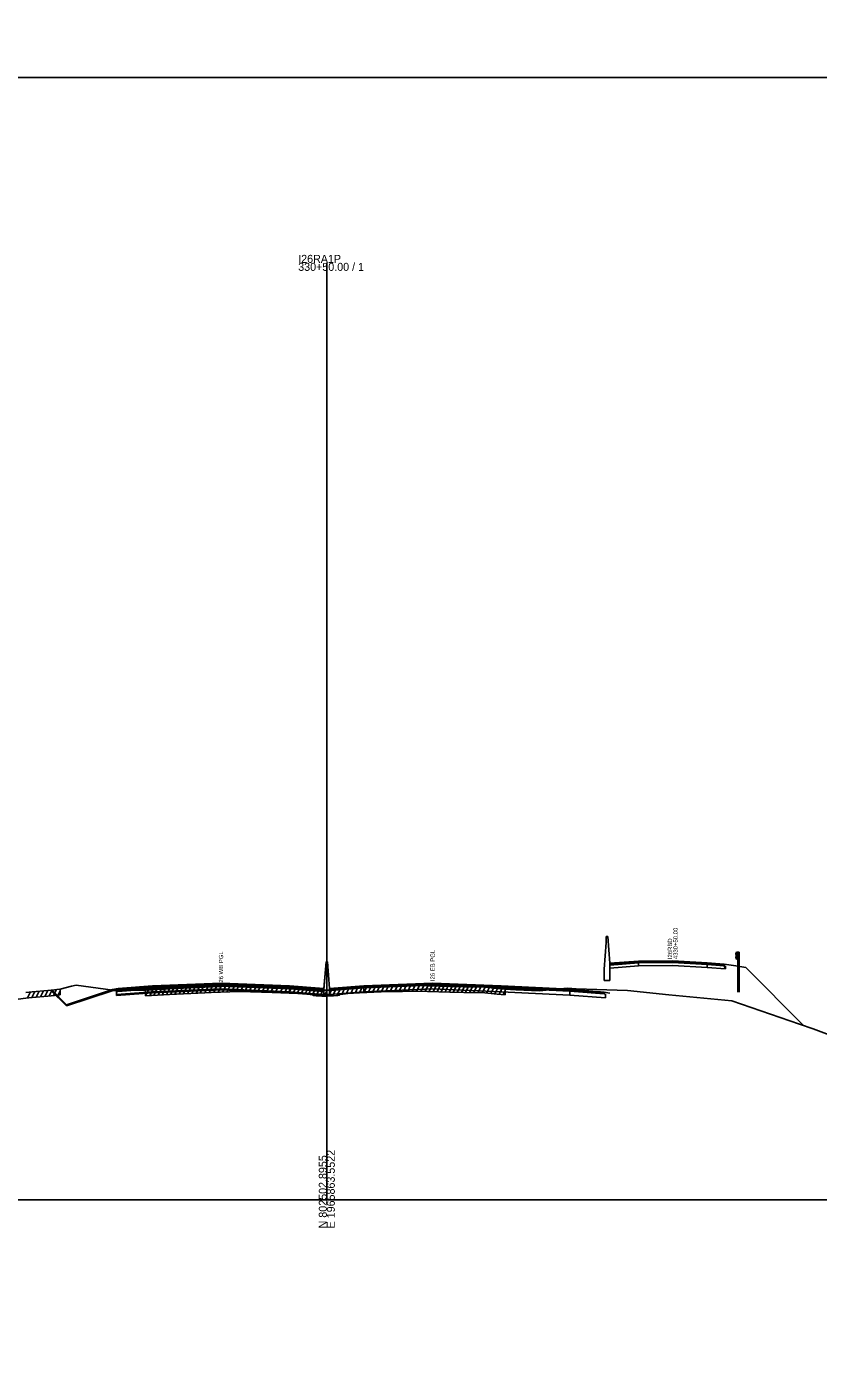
# Model space of a CAD drawing. Extents: x 1017 to 19997, y -1947 to 50737.
# Drawn here: x 12495.1 to 12771.9, y 30442.8 to 30910.5 of the extents above; entities that cross this region are included whole.
import ezdxf

# ---------------------------------------------------------------- set-up
doc = ezdxf.new("R2010")
doc.units = 0
for name, color, linetype in [('Default', 7, 'Continuous'), ('RD_GPK_XS_Cell', 7, 'Continuous'), ('RD_XS_Base', 7, 'Continuous'), ('RD_XS_ExGround', 7, 'Continuous'), ('RD_XS_ExPaveRet', 7, 'Continuous'), ('RD_XS_GR', 7, 'Continuous'), ('RD_XS_Greenside', 7, 'Continuous'), ('RD_XS_MedBWall', 7, 'Continuous'), ('RD_XS_Pave', 7, 'Continuous'), ('RD_XS_PaveOvlay', 7, 'Continuous'), ('RD_XS_TieSlope', 7, 'Continuous'), ('RD_XS_TX_Notes', 7, 'Continuous')]:
    doc.layers.add(name, color=color, linetype=linetype)

msp = doc.modelspace()

# ---------------------------------------------------------------- linework, layer by layer
at = {"layer": 'Default'}
for points in [[(9787.11, 50600.13), (11580.74, 50600.13), (11580.74, 30892.76), (13494.65, 30892.76), (13494.65, -1851.75), (11580.74, -1851.75), (11580.74, 25737.37), (9787.11, 25737.37)], [(11580.74, 50600.13), (17889.57, 50600.13), (17889.57, 20704.25), (19997.28, 20704.25), (19997.28, -1947.48), (13494.65, -1851.75), (13494.65, 30892.76), (11580.74, 30892.76)]]:
    msp.add_lwpolyline(points, close=True, dxfattribs=at)
at = {"layer": 'RD_GPK_XS_Cell'}
for p, q in [((12600, 30500), (12600, 30827.88)), ((12000, 30500), (12600, 30500)), ((12600, 30500), (13200, 30500))]:
    msp.add_line(p, q, dxfattribs=at)
at = {"layer": 'RD_XS_Base'}
for points in [[(12709, 30582.92), (12699, 30582.12)], [(12699, 30582.12), (12699, 30581.12)], [(12699, 30581.12), (12709, 30581.92)], [(12709, 30582.92), (12721, 30583.02), (12733, 30582.31)], [(12709, 30581.92), (12709, 30582.92)], [(12733, 30581.31), (12721, 30582.02), (12709, 30581.92)], [(12733, 30582.31), (12733, 30581.31)], [(12733, 30582.31), (12739, 30581.83), (12739.5, 30581.79)], [(12739.5, 30580.79), (12739, 30581.83), (12733, 30582.31)], [(12739.5, 30580.79), (12733, 30581.31)], [(12739.5, 30581.79), (12739.5, 30580.79)], [(12526.5, 30573.19), (12527, 30573.23), (12539, 30574.18)], [(12587, 30573.8), (12563, 30574.77), (12539, 30573.8)], [(12539, 30574.18), (12539, 30572.84)], [(12539.05, 30574.18), (12539.05, 30572.84)], [(12599, 30573.24), (12587, 30574.18)], [(12587, 30574.18), (12587, 30572.84)], [(12601, 30573.24), (12613, 30574.18)], [(12613, 30574.18), (12637, 30575.15), (12661, 30574.18)], [(12613, 30574.18), (12613, 30572.84)], [(12660.95, 30572.84), (12660.95, 30574.18)], [(12661, 30574.18), (12685, 30572.98)], [(12661, 30572.84), (12661, 30574.18)], [(12526.45, 30572.81), (12526.95, 30572.85), (12538.95, 30573.79)], [(12526.45, 30571.47), (12526.45, 30572.81)], [(12538.95, 30572.45), (12526.45, 30571.47)], [(12526.5, 30571.85), (12526.5, 30573.19)], [(12539, 30572.84), (12526.5, 30571.85)], [(12538.95, 30573.79), (12539, 30573.8)], [(12538.95, 30572.45), (12538.95, 30573.79)], [(12539, 30572.46), (12538.95, 30572.45)], [(12539, 30573.8), (12539, 30572.46)], [(12539, 30572.46), (12563, 30573.43), (12587, 30572.46)], [(12539.05, 30572.84), (12539, 30572.84)], [(12539.05, 30572.84), (12563, 30573.81), (12587, 30572.84)], [(12587, 30572.46), (12587, 30573.8)], [(12599, 30572.86), (12587, 30573.8)], [(12587, 30572.84), (12599, 30571.9)], [(12587, 30572.46), (12599, 30571.52)], [(12599, 30571.9), (12599, 30573.24)], [(12599, 30571.52), (12599, 30572.86)], [(12601, 30571.9), (12601, 30573.24)], [(12613, 30572.84), (12601, 30571.9)], [(12661, 30572.84), (12637, 30573.81), (12613, 30572.84)], [(12660.95, 30572.84), (12637, 30573.81), (12613, 30572.84)], [(12685, 30571.64), (12660.95, 30572.84)], [(12685, 30571.64), (12661, 30572.84)], [(12685, 30572.98), (12685, 30571.64)], [(12685, 30572.98), (12685, 30571.64)], [(12697.5, 30571.99), (12697, 30572.03), (12685, 30572.98)], [(12685, 30571.64), (12697.5, 30570.65)], [(12697.5, 30570.65), (12697.5, 30571.99)]]:
    msp.add_lwpolyline(points, dxfattribs=at)
at = {"layer": 'RD_XS_ExGround'}
msp.add_lwpolyline([(12494.76, 30572.59), (12496.96, 30572.79), (12502.41, 30573.28), (12504.72, 30573.52), (12505.52, 30573.61), (12506.8, 30573.77), (12510.72, 30574.78), (12512.38, 30575.09), (12525.12, 30573.31), (12526.25, 30573.17), (12535.15, 30573.39), (12536.63, 30573.42), (12544.93, 30573.81), (12557.37, 30574.46), (12559.61, 30574.54), (12569.32, 30574.86), (12577.16, 30574.62), (12580.92, 30574.52), (12589.81, 30574.18), (12591.79, 30574.1), (12592.43, 30574.03), (12594.98, 30573.77), (12595.34, 30573.46), (12596.25, 30573.41), (12598.24, 30573.31), (12600.15, 30573.31), (12601.04, 30573.37), (12602.36, 30573.39), (12603.8, 30573.48), (12603.92, 30573.6), (12604.49, 30573.67), (12604.63, 30573.84), (12606.57, 30574.1), (12607.31, 30574.2), (12611.44, 30574.42), (12618.99, 30574.81), (12626.42, 30574.92), (12631.19, 30575), (12635.18, 30574.9), (12642.98, 30574.69), (12647.98, 30574.54), (12655.22, 30574.38), (12659.57, 30573.99), (12662.43, 30573.74), (12666.11, 30573.52), (12674.44, 30573.12), (12681.47, 30573.79), (12684.3, 30574.03), (12687.26, 30573.87), (12705.21, 30573.28), (12719.58, 30571.69), (12741.63, 30569.67), (12765.35, 30561.45), (12770.08, 30559.8), (12779.41, 30556.33)], dxfattribs=at)
at = {"layer": 'RD_XS_ExPaveRet'}
for p, q in [((12551.32, 30572.14), (12552.34, 30574.2)), ((12552.8, 30572.22), (12553.82, 30574.28)), ((12554.28, 30572.3), (12555.31, 30574.35)), ((12555.76, 30572.38), (12556.79, 30574.43)), ((12557.32, 30572.46), (12558.34, 30574.5)), ((12558.88, 30572.52), (12559.9, 30574.55)), ((12560.43, 30572.57), (12561.45, 30574.6)), ((12561.99, 30572.62), (12563, 30574.65)), ((12563.54, 30572.67), (12564.56, 30574.7)), ((12565.09, 30572.72), (12566.11, 30574.76)), ((12566.65, 30572.77), (12567.66, 30574.81)), ((12568.2, 30572.82), (12569.22, 30574.86)), ((12569.75, 30572.85), (12570.73, 30574.82)), ((12571.26, 30572.8), (12572.25, 30574.77)), ((12572.77, 30572.75), (12573.76, 30574.72)), ((12574.29, 30572.71), (12575.27, 30574.68)), ((12575.8, 30572.66), (12576.78, 30574.63)), ((12577.31, 30572.62), (12578.3, 30574.59)), ((12578.83, 30572.58), (12579.81, 30574.55)), ((12580.34, 30572.54), (12581.32, 30574.51)), ((12581.91, 30572.48), (12582.89, 30574.45)), ((12583.65, 30572.42), (12584.63, 30574.38)), ((12585.16, 30572.36), (12586.14, 30574.32)), ((12586.67, 30572.3), (12587.65, 30574.27)), ((12588.14, 30572.25), (12589.12, 30574.21)), ((12589.6, 30572.19), (12590.58, 30574.15)), ((12606.8, 30572.13), (12607.85, 30574.22)), ((12608.35, 30572.25), (12609.37, 30574.31)), ((12609.87, 30572.33), (12610.9, 30574.39)), ((12611.4, 30572.41), (12612.42, 30574.47)), ((12612.92, 30572.49), (12613.95, 30574.55)), ((12614.44, 30572.57), (12615.47, 30574.62)), ((12615.97, 30572.65), (12616.99, 30574.7)), ((12617.49, 30572.73), (12618.52, 30574.78)), ((12619.01, 30572.81), (12620.02, 30574.82)), ((12620.56, 30572.83), (12621.57, 30574.85)), ((12622.11, 30572.86), (12623.12, 30574.87)), ((12623.66, 30572.88), (12624.67, 30574.9)), ((12625.22, 30572.9), (12626.22, 30574.92)), ((12626.77, 30572.93), (12627.78, 30574.95)), ((12628.32, 30572.95), (12629.33, 30574.97)), ((12629.87, 30572.98), (12630.88, 30575)), ((12631.42, 30573), (12632.4, 30574.97)), ((12632.94, 30572.96), (12633.93, 30574.93)), ((12634.35, 30572.92), (12635.34, 30574.89)), ((12635.76, 30572.88), (12636.74, 30574.85)), ((12637.16, 30572.84), (12638.15, 30574.82)), ((12638.57, 30572.81), (12639.56, 30574.78)), ((12639.97, 30572.77), (12640.96, 30574.74)), ((12641.39, 30572.73), (12642.37, 30574.7)), ((12642.81, 30572.69), (12643.8, 30574.66)), ((12644.23, 30572.65), (12645.22, 30574.62)), ((12645.65, 30572.61), (12646.64, 30574.58)), ((12647.07, 30572.57), (12648.06, 30574.54)), ((12648.5, 30572.53), (12649.49, 30574.51)), ((12649.92, 30572.5), (12650.91, 30574.48)), ((12651.35, 30572.47), (12652.34, 30574.44)), ((12652.85, 30572.43), (12653.84, 30574.41)), ((12654.36, 30572.4), (12655.35, 30574.37)), ((12655.85, 30572.32), (12656.81, 30574.24)), ((12495.29, 30570.63), (12496.33, 30572.73)), ((12496.8, 30570.77), (12497.84, 30572.87)), ((12498.31, 30570.91), (12499.35, 30573.01)), ((12499.82, 30571.05), (12500.86, 30573.14)), ((12501.33, 30571.19), (12502.38, 30573.28)), ((12502.85, 30571.33), (12503.9, 30573.44)), ((12504.45, 30571.49), (12505.5, 30573.61)), ((12506.07, 30571.68), (12506.8, 30573.15)), ((12506.8, 30571.76), (12506.8, 30573.77)), ((12536.63, 30571.42), (12537.65, 30573.47)), ((12536.63, 30571.42), (12536.63, 30573.42)), ((12538.09, 30571.49), (12539.11, 30573.54)), ((12539.55, 30571.56), (12540.57, 30573.6)), ((12541.01, 30571.62), (12542.03, 30573.67)), ((12542.47, 30571.69), (12543.49, 30573.74)), ((12543.92, 30571.76), (12544.95, 30573.81)), ((12545.39, 30571.83), (12546.42, 30573.89)), ((12546.87, 30571.91), (12547.9, 30573.96)), ((12548.35, 30571.99), (12549.38, 30574.04)), ((12549.83, 30572.07), (12550.86, 30574.12)), ((12591.02, 30572.13), (12591.99, 30574.08)), ((12592.41, 30572.04), (12593.36, 30573.94)), ((12593.61, 30571.91), (12594.56, 30573.82)), ((12594.95, 30571.78), (12595.78, 30573.44)), ((12596.23, 30571.41), (12597.2, 30573.36)), ((12597.65, 30571.34), (12598.64, 30573.31)), ((12599.1, 30571.31), (12600.1, 30573.31)), ((12600.57, 30571.34), (12601.59, 30573.38)), ((12602.06, 30571.38), (12603.08, 30573.44)), ((12603.56, 30571.47), (12604.75, 30573.86)), ((12605.24, 30571.93), (12606.31, 30574.07)), ((12657.32, 30572.19), (12658.28, 30574.11)), ((12658.78, 30572.06), (12659.74, 30573.98)), ((12660.25, 30571.93), (12661.2, 30573.85)), ((12661.71, 30571.8), (12662.43, 30573.25)), ((12662.43, 30571.74), (12662.43, 30573.74))]:
    msp.add_line(p, q, dxfattribs=at)
for points in [[(12483.07, 30569.08), (12484.82, 30569.29), (12494.76, 30570.59), (12496.96, 30570.79), (12502.41, 30571.28), (12504.72, 30571.52), (12506.8, 30571.76)], [(12536.63, 30571.42), (12544.93, 30571.81), (12557.37, 30572.46), (12559.61, 30572.54), (12569.32, 30572.86), (12577.16, 30572.62), (12580.92, 30572.52), (12589.81, 30572.18), (12591.79, 30572.1), (12592.43, 30572.03), (12594.98, 30571.77), (12595.34, 30571.46), (12596.25, 30571.41), (12598.24, 30571.31), (12600.15, 30571.31), (12601.04, 30571.37), (12602.36, 30571.39), (12603.8, 30571.48), (12603.92, 30571.6), (12604.49, 30571.67), (12604.63, 30571.84), (12606.57, 30572.1), (12607.31, 30572.2), (12611.44, 30572.42), (12618.99, 30572.81), (12626.42, 30572.92), (12631.19, 30573), (12635.18, 30572.9), (12642.98, 30572.69), (12647.98, 30572.54), (12655.22, 30572.38), (12659.57, 30571.99), (12662.43, 30571.74)]]:
    msp.add_lwpolyline(points, dxfattribs=at)
at = {"layer": 'RD_XS_GR'}
for points in [[(12743.24, 30586.63), (12743, 30586.03)], [(12743, 30586.03), (12743.23, 30585.43)], [(12743.23, 30585.43), (12743, 30584.87)], [(12743, 30584.87), (12743.24, 30584.27)], [(12743.24, 30584.27), (12743.24, 30586.63)], [(12743.24, 30586.63), (12743.73, 30586.63)], [(12743.73, 30584.27), (12743.24, 30584.27)], [(12743.73, 30586.63), (12744.23, 30586.63)], [(12743.73, 30581.71), (12743.73, 30586.63)], [(12743.73, 30586.63), (12743.73, 30584.27)], [(12744.23, 30586.63), (12744.23, 30581.63)], [(12743.73, 30572.71), (12743.73, 30581.71)], [(12743.73, 30581.71), (12744.23, 30581.63)], [(12744.23, 30581.63), (12744.23, 30572.71)]]:
    msp.add_lwpolyline(points, dxfattribs=at)
at = {"layer": 'RD_XS_Greenside'}
for points in [[(12739, 30582.47), (12743, 30581.83)], [(12743, 30581.83), (12746.5, 30581.27), (12766.83, 30560.93)], [(12524.95, 30573.19), (12508.95, 30567.86)], [(12525, 30573.58), (12509, 30568.24)], [(12526.95, 30573.51), (12524.95, 30573.19)], [(12527, 30573.9), (12525, 30573.58)], [(12697, 30572.7), (12699, 30572.36)]]:
    msp.add_lwpolyline(points, dxfattribs=at)
at = {"layer": 'RD_XS_MedBWall'}
for points in [[(12697.75, 30590.1), (12697, 30580.76)], [(12699, 30582.76), (12698.25, 30592.1), (12697.75, 30592.1)], [(12697.75, 30592.1), (12697.75, 30590.1)], [(12599, 30573.52), (12599.75, 30583.24), (12600.25, 30583.24), (12601, 30573.9)], [(12599, 30573.9), (12599.75, 30583.24)], [(12599.75, 30583.24), (12600.25, 30583.24), (12601, 30573.9)], [(12697, 30580.76), (12697, 30576.76)], [(12699, 30576.76), (12699, 30582.76)], [(12697, 30576.76), (12699, 30576.76)], [(12599, 30571.9), (12599, 30573.24), (12599, 30573.9)], [(12599, 30571.52), (12599, 30573.52)], [(12601, 30571.9), (12599, 30571.9)], [(12601, 30571.52), (12599, 30571.52)], [(12601, 30573.9), (12601, 30571.52)], [(12601, 30573.9), (12601, 30573.24), (12601, 30571.9)]]:
    msp.add_lwpolyline(points, dxfattribs=at)
at = {"layer": 'RD_XS_Pave'}
for points in [[(12699, 30582.44), (12709, 30583.24)], [(12699, 30582.12), (12699, 30582.44)], [(12733, 30582.63), (12721, 30583.34), (12709, 30583.24)], [(12709, 30583.24), (12709, 30582.92)], [(12733, 30582.31), (12733, 30582.63)], [(12733, 30582.63), (12739, 30582.15)], [(12739, 30581.83), (12733, 30582.31)], [(12739, 30582.15), (12739, 30581.83)], [(12526.95, 30573.18), (12538.95, 30574.13)], [(12539, 30574.18), (12527, 30573.23)], [(12538.95, 30574.13), (12539, 30574.14)], [(12538.95, 30574.13), (12538.95, 30573.79)], [(12539, 30574.14), (12563, 30575.1), (12587, 30574.14)], [(12587, 30573.8), (12563, 30574.77), (12539, 30573.8)], [(12539, 30574.52), (12539.05, 30574.52)], [(12539, 30574.18), (12539, 30574.52)], [(12539.05, 30574.18), (12539, 30574.18)], [(12539, 30573.8), (12539, 30574.14)], [(12587, 30574.18), (12563, 30575.15), (12539.05, 30574.18)], [(12539.05, 30574.52), (12539.05, 30574.18)], [(12587, 30574.52), (12587, 30574.18)], [(12587, 30574.52), (12599, 30573.58)], [(12587, 30574.14), (12599, 30573.2)], [(12587, 30573.8), (12587, 30574.14)], [(12613, 30574.52), (12601, 30573.58)], [(12601, 30573.24), (12613, 30574.18)], [(12661, 30574.52), (12637, 30575.48), (12613, 30574.52)], [(12660.95, 30574.52), (12637, 30575.48), (12613, 30574.52)], [(12613, 30574.18), (12637, 30575.15), (12661, 30574.18)], [(12613, 30574.18), (12637, 30575.15), (12660.95, 30574.18)], [(12613, 30574.52), (12613, 30574.18)], [(12660.95, 30574.52), (12685, 30573.32)], [(12660.95, 30574.18), (12660.95, 30574.52)], [(12685, 30572.98), (12660.95, 30574.18)], [(12661, 30574.52), (12685, 30573.32)], [(12661, 30574.18), (12661, 30574.52)], [(12685, 30572.98), (12661, 30574.18)], [(12538.95, 30573.79), (12526.95, 30572.85)], [(12526.95, 30572.85), (12526.95, 30573.18)], [(12527, 30573.23), (12527, 30573.56)], [(12539, 30573.8), (12538.95, 30573.79)], [(12599, 30572.86), (12587, 30573.8)], [(12599, 30573.58), (12599, 30573.24)], [(12599, 30573.2), (12599, 30572.86)], [(12601, 30573.58), (12601, 30573.24)], [(12685, 30573.32), (12685, 30572.98)], [(12685, 30573.32), (12685, 30572.98)], [(12685, 30572.98), (12697, 30572.03)], [(12697, 30572.03), (12697, 30572.36)]]:
    msp.add_lwpolyline(points, dxfattribs=at)
at = {"layer": 'RD_XS_PaveOvlay'}
for points in [[(12709, 30583.56), (12699, 30582.76)], [(12709, 30583.56), (12721, 30583.65), (12733, 30582.95)], [(12709, 30583.24), (12709, 30583.56)], [(12699, 30582.76), (12699, 30582.44)], [(12733, 30582.95), (12733, 30582.63)], [(12733, 30582.95), (12739, 30582.47)], [(12739, 30582.47), (12739, 30582.15)], [(12526.95, 30573.51), (12538.95, 30574.47)], [(12538.95, 30574.13), (12526.95, 30573.18)], [(12527, 30573.9), (12539, 30574.86)], [(12539, 30574.52), (12527, 30573.56)], [(12539, 30574.48), (12538.95, 30574.47)], [(12538.95, 30574.47), (12538.95, 30574.13)], [(12538.95, 30574.13), (12539, 30574.14)], [(12539, 30574.48), (12563, 30575.44), (12587, 30574.48)], [(12587, 30574.14), (12563, 30575.1), (12539, 30574.14)], [(12539, 30574.86), (12539, 30574.52)], [(12539.05, 30574.86), (12539, 30574.86)], [(12539, 30574.14), (12539, 30574.48)], [(12539.05, 30574.86), (12563, 30575.82), (12587, 30574.86)], [(12587, 30574.52), (12563, 30575.48), (12539.05, 30574.52)], [(12539.05, 30574.52), (12539.05, 30574.86)], [(12587, 30574.86), (12587, 30574.52)], [(12587, 30574.86), (12599, 30573.9)], [(12587, 30574.48), (12599, 30573.52)], [(12587, 30574.14), (12587, 30574.48)], [(12599, 30573.2), (12587, 30574.14)], [(12613, 30574.86), (12601, 30573.9)], [(12601, 30573.58), (12613, 30574.52)], [(12661, 30574.86), (12637, 30575.82), (12613, 30574.86)], [(12660.95, 30574.86), (12637, 30575.82), (12613, 30574.86)], [(12613, 30574.52), (12637, 30575.48), (12661, 30574.52)], [(12613, 30574.86), (12613, 30574.52)], [(12660.95, 30574.86), (12685, 30573.66)], [(12660.95, 30574.52), (12660.95, 30574.86)], [(12661, 30574.52), (12661, 30574.86)], [(12661, 30574.86), (12685, 30573.66)], [(12685, 30573.32), (12661, 30574.52)], [(12526.95, 30573.18), (12526.95, 30573.51)], [(12527, 30573.56), (12527, 30573.9)], [(12599, 30573.9), (12599, 30573.58)], [(12599, 30573.52), (12599, 30573.2)], [(12601, 30573.9), (12601, 30573.58)], [(12685, 30573.66), (12685, 30573.32)], [(12685, 30573.66), (12697, 30572.7)], [(12685, 30573.32), (12685, 30573.66)], [(12697, 30572.36), (12685, 30573.32)], [(12697, 30572.7), (12697, 30572.36)]]:
    msp.add_lwpolyline(points, dxfattribs=at)
at = {"layer": 'RD_XS_TieSlope'}
for points in [[(12508.95, 30567.86), (12503.42, 30573.39)], [(12509, 30568.24), (12503.81, 30573.43)]]:
    msp.add_lwpolyline(points, dxfattribs=at)

# ---------------------------------------------------------------- texts
at = {"layer": 'RD_GPK_XS_Cell'}
for s, p in [('330+50.00 / 1', (12590, 30825.08)), ('I26RA1P', (12590, 30827.88))]:
    msp.add_text(s, height=2.8, dxfattribs=at).set_placement(p)
for s, p in [('N 802502.8955', (12600, 30490)), ('E 1965863.5522', (12602.8, 30490))]:
    msp.add_text(s, height=2.8, rotation=90, dxfattribs=at).set_placement(p)
at = {"layer": 'RD_XS_TX_Notes'}
for s, p in [(' 4330+50.00', (12722.73, 30583.65)), (' I26RBD', (12720.77, 30583.65)), ('I26 WB PGL', (12563.75, 30575.44)), ('I26 EB PGL', (12637.75, 30576.55))]:
    msp.add_text(s, height=1.5, rotation=90, dxfattribs=at).set_placement(p)

doc.saveas('drawing.dxf')
